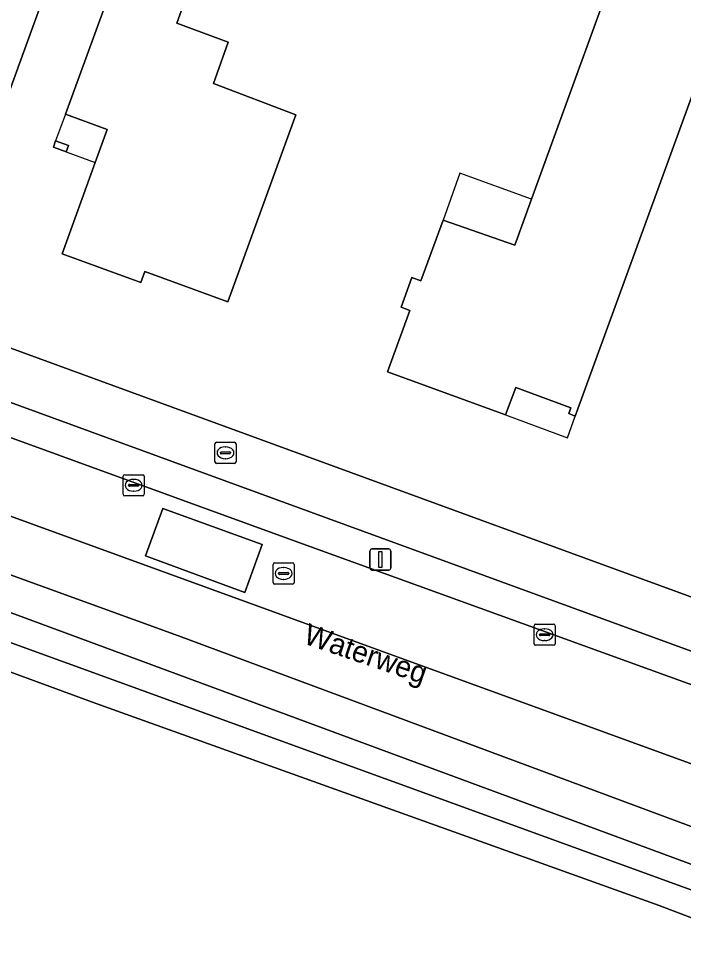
# Model space of a CAD drawing. Extents: x 155275 to 156265, y 382654 to 383635.
# Drawn here: x 155908.78 to 155940.21, y 383045.49 to 383089.09 of the extents above; entities that cross this region are included whole.
import ezdxf

# ---------------------------------------------------------------- set-up
doc = ezdxf.new("R2010")
doc.units = 0
for name, color, linetype in [('IMGEO_Berm_groen', 7, 'Continuous'), ('IMGEO_Brandkraan', 7, 'Continuous'), ('IMGEO_Erf', 7, 'Continuous'), ('IMGEO_Groenvoorziening', 7, 'Continuous'), ('IMGEO_Haag', 7, 'Continuous'), ('IMGEO_Kolk', 7, 'Continuous'), ('IMGEO_Lichtmast', 7, 'Continuous'), ('IMGEO_Loofbos', 7, 'Continuous'), ('IMGEO_Oever', 7, 'Continuous'), ('IMGEO_Openbare_ruimte_label', 7, 'Continuous'), ('IMGEO_Pand', 7, 'Continuous'), ('IMGEO_Pand_overbouw', 7, 'Continuous'), ('IMGEO_Rijbaan_lokaal_gesloten', 7, 'Continuous'), ('IMGEO_Rijbaan_lokaal_open', 7, 'Continuous'), ('IMGEO_Rioolput', 7, 'Continuous'), ('IMGEO_Voetpad_open', 7, 'Continuous'), ('IMGEO_Waterloop', 7, 'Continuous')]:
    doc.layers.add(name, color=color, linetype=linetype)

msp = doc.modelspace()

# ---------------------------------------------------------------- linework, layer by layer
at = {"layer": 'IMGEO_Berm_groen'}
for points in [[(155977.894, 383033.859), (155979.672, 383033.243), (155980.816, 383036.396), (155981.08, 383037.122), (155980.647, 383039.171), (155966.958, 383044.307), (155860.181, 383083.103)], [(155861.438, 383079.847), (155916.345, 383059.928), (155963.443, 383042.424), (155976.899, 383037.927), (155977.107, 383037.846)]]:
    msp.add_lwpolyline(points, dxfattribs=at)
at = {"layer": 'IMGEO_Brandkraan'}
for p, q in [((155918.14, 383069.078), (155918.992, 383069.078)), ((155918.065, 383068.152), (155918.065, 383069.004)), ((155918.367, 383068.621), (155918.765, 383068.621)), ((155918.553, 383068.858), (155918.578, 383068.858)), ((155919.066, 383069.004), (155919.066, 383068.152)), ((155918.324, 383068.572), (155918.324, 383068.584)), ((155918.762, 383068.535), (155918.364, 383068.535)), ((155918.576, 383068.298), (155918.551, 383068.298)), ((155918.808, 383068.584), (155918.808, 383068.572)), ((155918.992, 383068.078), (155918.14, 383068.078))]:
    msp.add_line(p, q, dxfattribs=at)
for points in [[(155918.14, 383069.078), (155918.992, 383069.078)], [(155918.065, 383068.152), (155918.065, 383069.004)], [(155919.066, 383069.004), (155919.066, 383068.152)], [(155918.992, 383068.078), (155918.14, 383068.078)]]:
    msp.add_lwpolyline(points, dxfattribs=at)
for centre, radius, start, end in [((155918.142, 383069.002), 0.0765, 91.552, 178.448), ((155918.142, 383069.002), 0.0765, 91.552, 178.448), ((155918.99, 383069.002), 0.0765, 1.552, 88.448), ((155918.99, 383069.002), 0.0765, 1.552, 88.448), ((155918.364, 383068.581), 0.0403, 85.8775, 175.7526), ((155918.769, 383068.583), 0.0386, 1.7309, 96.639), ((155918.361, 383068.571), 0.0366, 178.938, 274.7102), ((155918.765, 383068.578), 0.043, 264.8664, 352.4533), ((155918.142, 383068.154), 0.0765, 181.552, 268.448), ((155918.142, 383068.154), 0.0765, 181.552, 268.448), ((155918.99, 383068.154), 0.0765, 271.552, 358.448), ((155918.99, 383068.154), 0.0765, 271.552, 358.448)]:
    msp.add_arc(centre, radius, start, end, dxfattribs=at)
for centre, major_axis, ratio, start_param, end_param in [((155918.552, 383068.578), (-0.387, 0.002), 0.722429, 4.712389, 7.853982), ((155918.577, 383068.578), (-0.39, 0.002), 0.717154, 1.570796, 4.712389)]:
    msp.add_ellipse(centre, major_axis=major_axis, ratio=ratio, start_param=start_param, end_param=end_param, dxfattribs=at)
at = {"layer": 'IMGEO_Erf'}
for points in [[(155860.647, 383115.831), (155864.977, 383109.495), (155862.029, 383101.349), (155862.607, 383100.608), (155864.048, 383098.482), (155863.349, 383096.573), (155863.191, 383096.803), (155860.971, 383090.709), (155906.289, 383074.293), (155973.17, 383049.852), (155976.436, 383048.685), (155980.418, 383059.647), (155986.172, 383075.862)], [(155922.172, 383101.02), (155916.729, 383103.059), (155914.89, 383103.668), (155907.09, 383082.193)], [(155943.454, 383093.254), (155935.094, 383070.315), (155934.792, 383070.427), (155934.893, 383070.708), (155932.279, 383071.669), (155931.802, 383070.364), (155926.226, 383072.4), (155927.283, 383075.301), (155926.862, 383075.457), (155927.365, 383076.853), (155927.796, 383076.692), (155928.846, 383079.561), (155932.237, 383078.379), (155933.03, 383080.557), (155937.805, 383093.684), (155935.693, 383094.477), (155936.22, 383095.894), (155931.193, 383097.742), (155922.172, 383101.02)]]:
    msp.add_lwpolyline(points, dxfattribs=at)
for points in [[(155919.288, 383096.704), (155917.266, 383091.137), (155917.105, 383091.192), (155916.272, 383088.866), (155918.699, 383087.979), (155917.998, 383086.014), (155921.891, 383084.543), (155918.68, 383075.713), (155914.755, 383077.135), (155914.559, 383076.625), (155910.851, 383077.978), (155912.408, 383082.29), (155912.972, 383083.851), (155911, 383084.573), (155915.893, 383097.946)], [(155911.141, 383083.095), (155911.031, 383082.794), (155910.43, 383083.014), (155910.54, 383083.314)]]:
    msp.add_lwpolyline(points, close=True, dxfattribs=at)
at = {"layer": 'IMGEO_Groenvoorziening'}
msp.add_lwpolyline([(155905.553, 383071.987), (155860.149, 383088.414), (155859.637, 383087.029), (155861.375, 383086.397), (155921.687, 383064.46), (155968.257, 383047.604), (155970.447, 383046.818), (155970.921, 383048.142), (155968.122, 383049.145)], close=True, dxfattribs=at)
at = {"layer": 'IMGEO_Haag'}
msp.add_lwpolyline([(155970.447, 383046.818), (155970.921, 383048.142), (155968.122, 383049.145), (155905.553, 383071.987), (155860.149, 383088.414), (155859.637, 383087.029), (155861.375, 383086.397), (155921.687, 383064.46), (155968.257, 383047.604)], close=True, dxfattribs=at)
at = {"layer": 'IMGEO_Kolk'}
for p, q in [((155913.727, 383066.618), (155913.727, 383067.47)), ((155913.802, 383067.544), (155914.654, 383067.544)), ((155914.215, 383067.324), (155914.24, 383067.324)), ((155914.728, 383067.47), (155914.728, 383066.618)), ((155913.986, 383067.038), (155913.986, 383067.05)), ((155914.424, 383067.001), (155914.026, 383067.001)), ((155914.029, 383067.087), (155914.427, 383067.087)), ((155914.47, 383067.05), (155914.47, 383067.038)), ((155914.654, 383066.544), (155913.802, 383066.544)), ((155914.238, 383066.764), (155914.213, 383066.764)), ((155933.145, 383059.559), (155933.145, 383060.411)), ((155933.22, 383060.485), (155934.072, 383060.485)), ((155934.146, 383060.411), (155934.146, 383059.559)), ((155933.404, 383059.979), (155933.404, 383059.991)), ((155933.842, 383059.942), (155933.444, 383059.942)), ((155933.447, 383060.028), (155933.845, 383060.028)), ((155933.633, 383060.265), (155933.658, 383060.265)), ((155933.888, 383059.991), (155933.888, 383059.979)), ((155934.072, 383059.485), (155933.22, 383059.485)), ((155933.656, 383059.705), (155933.631, 383059.705))]:
    msp.add_line(p, q, dxfattribs=at)
for points in [[(155913.727, 383066.618), (155913.727, 383067.47)], [(155913.802, 383067.544), (155914.654, 383067.544)], [(155914.728, 383067.47), (155914.728, 383066.618)], [(155914.654, 383066.544), (155913.802, 383066.544)], [(155933.145, 383059.559), (155933.145, 383060.411)], [(155933.22, 383060.485), (155934.072, 383060.485)], [(155934.146, 383060.411), (155934.146, 383059.559)], [(155934.072, 383059.485), (155933.22, 383059.485)]]:
    msp.add_lwpolyline(points, dxfattribs=at)
for centre, radius, start, end in [((155913.804, 383067.468), 0.0765, 91.552, 178.448), ((155913.804, 383067.468), 0.0765, 91.552, 178.448), ((155914.652, 383067.468), 0.0765, 1.552, 88.448), ((155914.652, 383067.468), 0.0765, 1.552, 88.448), ((155914.026, 383067.047), 0.0403, 85.8775, 175.7526), ((155914.023, 383067.037), 0.0366, 178.938, 274.7102), ((155914.427, 383067.044), 0.043, 264.8664, 352.4533), ((155914.431, 383067.049), 0.0386, 1.7309, 96.639), ((155913.804, 383066.62), 0.0765, 181.552, 268.448), ((155913.804, 383066.62), 0.0765, 181.552, 268.448), ((155914.652, 383066.62), 0.0765, 271.552, 358.448), ((155914.652, 383066.62), 0.0765, 271.552, 358.448), ((155933.222, 383060.409), 0.0765, 91.552, 178.448), ((155933.222, 383060.409), 0.0765, 91.552, 178.448), ((155934.07, 383060.409), 0.0765, 1.552, 88.448), ((155934.07, 383060.409), 0.0765, 1.552, 88.448), ((155933.444, 383059.988), 0.0403, 85.8775, 175.7526), ((155933.441, 383059.978), 0.0366, 178.938, 274.7102), ((155933.845, 383059.985), 0.043, 264.8664, 352.4533), ((155933.849, 383059.99), 0.0386, 1.7309, 96.639), ((155933.222, 383059.561), 0.0765, 181.552, 268.448), ((155933.222, 383059.561), 0.0765, 181.552, 268.448), ((155934.07, 383059.561), 0.0765, 271.552, 358.448), ((155934.07, 383059.561), 0.0765, 271.552, 358.448)]:
    msp.add_arc(centre, radius, start, end, dxfattribs=at)
for centre, major_axis, ratio, start_param, end_param in [((155914.214, 383067.044), (-0.387, 0.002), 0.722429, 4.712389, 7.853982), ((155914.239, 383067.044), (-0.39, 0.002), 0.717154, 1.570796, 4.712389), ((155933.632, 383059.985), (-0.387, 0.002), 0.722429, 4.712389, 7.853982), ((155933.657, 383059.985), (-0.39, 0.002), 0.717154, 1.570796, 4.712389)]:
    msp.add_ellipse(centre, major_axis=major_axis, ratio=ratio, start_param=start_param, end_param=end_param, dxfattribs=at)
at = {"layer": 'IMGEO_Lichtmast'}
for p, q in [((155925.389, 383063.136), (155925.389, 383063.936)), ((155925.389, 383063.936), (155925.389, 383063.136)), ((155925.489, 383064.036), (155926.279, 383064.036)), ((155926.279, 383064.036), (155925.489, 383064.036)), ((155926.379, 383063.936), (155926.379, 383063.136)), ((155926.379, 383063.136), (155926.379, 383063.936)), ((155926.279, 383063.036), (155925.489, 383063.036)), ((155925.489, 383063.036), (155926.279, 383063.036))]:
    msp.add_line(p, q, dxfattribs=at)
msp.add_lwpolyline([(155925.809, 383063.911), (155925.959, 383063.911), (155925.959, 383063.161), (155925.809, 383063.161), (155925.809, 383063.911)], dxfattribs=at)
for centre, start, end in [((155925.489, 383063.936), 90, 180), ((155925.489, 383063.936), 90, 180), ((155926.279, 383063.936), 0, 90), ((155926.279, 383063.936), 360, 90), ((155925.489, 383063.136), 180, 270), ((155925.489, 383063.136), 180, 270), ((155926.279, 383063.136), 270, 0), ((155926.279, 383063.136), 270, 0)]:
    msp.add_arc(centre, 0.1, start, end, dxfattribs=at)
at = {"layer": 'IMGEO_Loofbos'}
for points in [[(155939.054, 383047.189), (155912.4, 383056.746), (155892.593, 383064.019), (155865.3, 383074.216), (155859.737, 383076.199)], [(155975.546, 383033.476), (155966.873, 383036.607), (155939.054, 383047.189)]]:
    msp.add_lwpolyline(points, dxfattribs=at)
at = {"layer": 'IMGEO_Oever'}
for points in [[(155963.443, 383042.424), (155916.345, 383059.928), (155861.438, 383079.847)], [(155859.737, 383076.199), (155865.3, 383074.216), (155892.593, 383064.019), (155912.4, 383056.746), (155939.054, 383047.189), (155966.873, 383036.607), (155975.546, 383033.476)]]:
    msp.add_lwpolyline(points, dxfattribs=at)
msp.add_lwpolyline([(155976.478, 383035.871), (155976.153, 383035.013), (155861.044, 383076.807), (155860.904, 383077.252), (155860.389, 383077.44), (155860.599, 383078.213), (155861.325, 383078.049), (155862.028, 383078.166)], close=True, dxfattribs=at)
at = {"layer": 'IMGEO_Pand'}
for points in [[(155904.847, 383080.197), (155905.745, 383082.68), (155907.09, 383082.193), (155914.89, 383103.668), (155910.923, 383105.119), (155910.721, 383104.565), (155909.225, 383105.106), (155909.427, 383105.662), (155909.057, 383105.798), (155906.079, 383097.621), (155907.31, 383097.173), (155906.905, 383096.018), (155909.165, 383095.155), (155907.97, 383091.748), (155905.639, 383092.588), (155905.196, 383091.37), (155901.693, 383092.641), (155898.076, 383082.648)], [(155911, 383084.573), (155912.972, 383083.851), (155912.408, 383082.29), (155910.851, 383077.978), (155914.559, 383076.625), (155914.755, 383077.135), (155918.68, 383075.713), (155921.891, 383084.543), (155917.998, 383086.014), (155918.699, 383087.979), (155916.272, 383088.866), (155917.105, 383091.192), (155917.266, 383091.137), (155919.288, 383096.704), (155915.893, 383097.946)], [(155943.454, 383093.254), (155936.22, 383095.894), (155935.693, 383094.477), (155937.805, 383093.684), (155933.03, 383080.557), (155932.237, 383078.379), (155928.846, 383079.561), (155927.796, 383076.692), (155927.365, 383076.853), (155926.862, 383075.457), (155927.283, 383075.301), (155926.226, 383072.4), (155931.802, 383070.364), (155932.279, 383071.669), (155934.893, 383070.708), (155934.792, 383070.427), (155935.094, 383070.315)], [(155911.031, 383082.794), (155911.141, 383083.095), (155910.54, 383083.314), (155910.43, 383083.014)]]:
    msp.add_lwpolyline(points, close=True, dxfattribs=at)
at = {"layer": 'IMGEO_Pand_overbouw'}
for points in [[(155911.031, 383082.794), (155912.408, 383082.29), (155912.972, 383083.851), (155911, 383084.573), (155910.54, 383083.314), (155911.141, 383083.095)], [(155928.846, 383079.561), (155932.237, 383078.379), (155933.03, 383080.557), (155929.647, 383081.787)], [(155935.094, 383070.315), (155934.792, 383070.427), (155934.893, 383070.708), (155932.279, 383071.669), (155931.802, 383070.364), (155934.728, 383069.281)]]:
    msp.add_lwpolyline(points, close=True, dxfattribs=at)
at = {"layer": 'IMGEO_Rijbaan_lokaal_gesloten'}
for points in [[(155861.375, 383086.397), (155860.181, 383083.103), (155966.958, 383044.307), (155968.257, 383047.604), (155921.687, 383064.46)], [(155919.48, 383061.975), (155914.78, 383063.704), (155915.601, 383065.95), (155920.303, 383064.242)]]:
    msp.add_lwpolyline(points, close=True, dxfattribs=at)
at = {"layer": 'IMGEO_Rijbaan_lokaal_open'}
msp.add_lwpolyline([(155919.48, 383061.975), (155920.303, 383064.242), (155915.601, 383065.95), (155914.78, 383063.704)], close=True, dxfattribs=at)
at = {"layer": 'IMGEO_Rioolput'}
for p, q in [((155920.886, 383063.379), (155921.738, 383063.379)), ((155920.811, 383062.453), (155920.811, 383063.305)), ((155921.299, 383063.159), (155921.324, 383063.159)), ((155921.812, 383063.305), (155921.812, 383062.453)), ((155921.07, 383062.873), (155921.07, 383062.885)), ((155921.508, 383062.836), (155921.11, 383062.836)), ((155921.113, 383062.922), (155921.511, 383062.922)), ((155921.322, 383062.599), (155921.297, 383062.599)), ((155921.554, 383062.885), (155921.554, 383062.873)), ((155921.738, 383062.379), (155920.886, 383062.379))]:
    msp.add_line(p, q, dxfattribs=at)
for points in [[(155920.886, 383063.379), (155921.738, 383063.379)], [(155920.811, 383062.453), (155920.811, 383063.305)], [(155921.812, 383063.305), (155921.812, 383062.453)], [(155921.738, 383062.379), (155920.886, 383062.379)]]:
    msp.add_lwpolyline(points, dxfattribs=at)
for centre, radius, start, end in [((155920.888, 383063.303), 0.0765, 91.552, 178.448), ((155920.888, 383063.303), 0.0765, 91.552, 178.448), ((155921.736, 383063.303), 0.0765, 1.552, 88.448), ((155921.736, 383063.303), 0.0765, 1.552, 88.448), ((155921.11, 383062.882), 0.0403, 85.8775, 175.7526), ((155921.107, 383062.872), 0.0366, 178.938, 274.7102), ((155921.511, 383062.879), 0.043, 264.8664, 352.4533), ((155921.515, 383062.884), 0.0386, 1.7309, 96.639), ((155920.888, 383062.455), 0.0765, 181.552, 268.448), ((155920.888, 383062.455), 0.0765, 181.552, 268.448), ((155921.736, 383062.455), 0.0765, 271.552, 358.448), ((155921.736, 383062.455), 0.0765, 271.552, 358.448)]:
    msp.add_arc(centre, radius, start, end, dxfattribs=at)
for centre, major_axis, ratio, start_param, end_param in [((155921.298, 383062.879), (-0.387, 0.002), 0.722429, 4.712389, 7.853982), ((155921.323, 383062.879), (-0.39, 0.002), 0.717154, 1.570796, 4.712389)]:
    msp.add_ellipse(centre, major_axis=major_axis, ratio=ratio, start_param=start_param, end_param=end_param, dxfattribs=at)
at = {"layer": 'IMGEO_Voetpad_open'}
for points in [[(155906.289, 383074.293), (155905.553, 383071.987), (155968.122, 383049.145), (155970.921, 383048.142), (155970.447, 383046.818), (155971.763, 383046.383)], [(155977.306, 383048.371), (155976.436, 383048.685), (155973.17, 383049.852), (155906.289, 383074.293)]]:
    msp.add_lwpolyline(points, dxfattribs=at)
at = {"layer": 'IMGEO_Waterloop'}
msp.add_lwpolyline([(155976.478, 383035.871), (155862.028, 383078.166), (155861.325, 383078.049), (155860.599, 383078.213), (155860.389, 383077.44), (155860.904, 383077.252), (155861.044, 383076.807), (155976.153, 383035.013)], close=True, dxfattribs=at)

# ---------------------------------------------------------------- texts
at = {"layer": 'IMGEO_Openbare_ruimte_label'}
msp.add_text('Waterweg', height=1, rotation=341.1482, dxfattribs=at).set_placement((155922.191, 383059.592))

doc.saveas('drawing.dxf')
